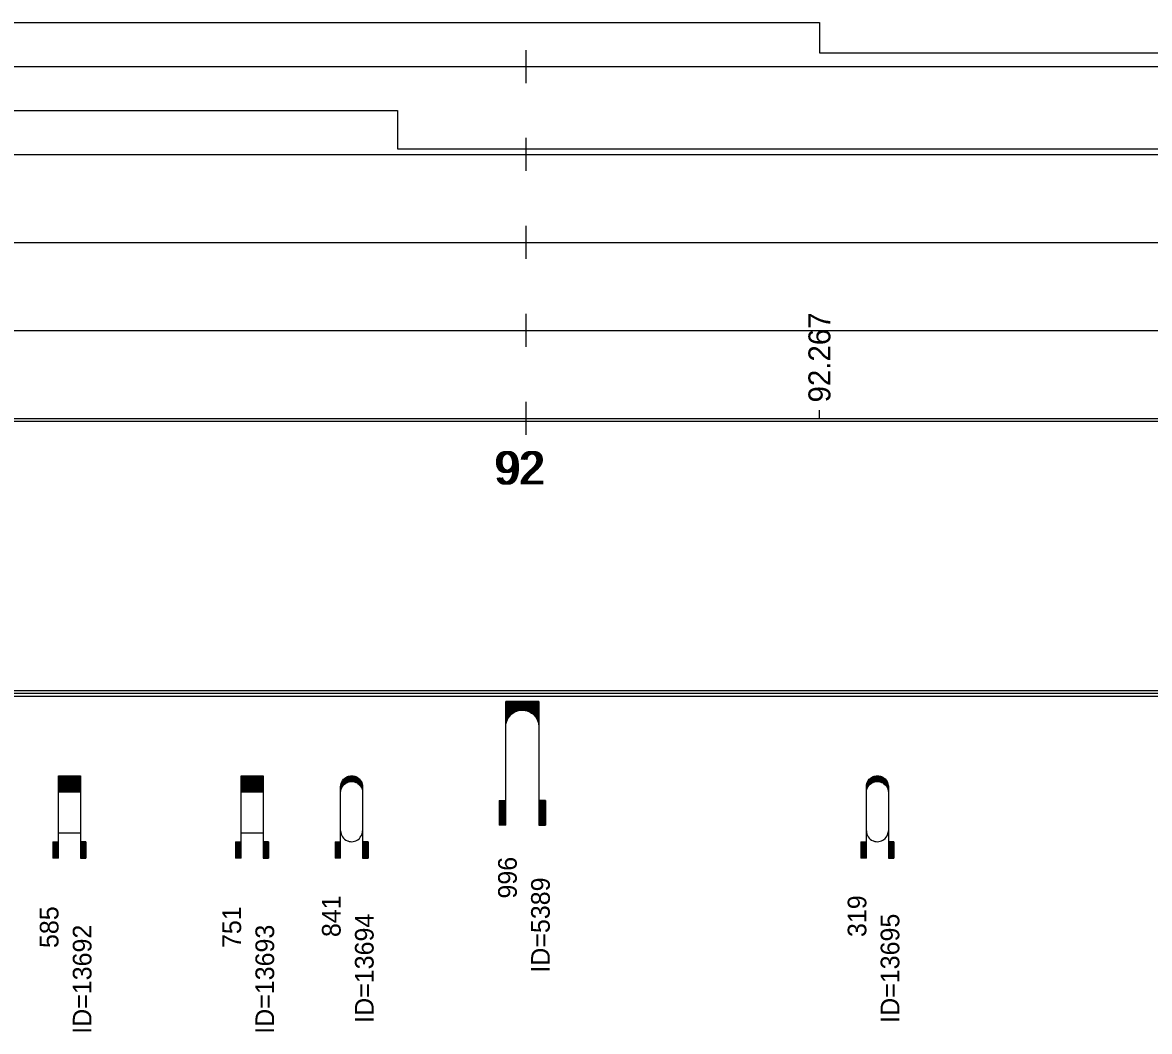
# Model space of a CAD drawing. Extents: x 2 to 10148, y 0 to 380.
# Drawn here: x 9455.5 to 9558, y 94.2 to 186 of the extents above; entities that cross this region are included whole.
import ezdxf

# ---------------------------------------------------------------- set-up
doc = ezdxf.new("R2010")
doc.units = 0
for name, color, linetype in [('CARA_S_OBJEKTY', 7, 'Continuous'), ('OBJEKTY_TEXT', 7, 'Continuous'), ('OBJEKTY_TVAR', 7, 'Continuous'), ('RYCHL_A', 7, 'Continuous'), ('RYCHL_B', 7, 'Continuous'), ('RYCHL_RASTR', 7, 'Continuous'), ('RYCHL_STAN', 7, 'Continuous'), ('STANIC_ZMEN_V', 7, 'Continuous')]:
    doc.layers.add(name, color=color, linetype=linetype)

msp = doc.modelspace()

# ---------------------------------------------------------------- linework, layer by layer
at = {"layer": 'CARA_S_OBJEKTY'}
for p, q in [((9138.15, 125.25), (9867.82, 125.25)), ((9138.15, 125), (9867.82, 125)), ((9138.15, 124.75), (9867.82, 124.75))]:
    msp.add_line(p, q, dxfattribs=at)
at = {"layer": 'OBJEKTY_TVAR'}
for p, q in [((9499.45, 113), (9499.45, 124.25)), ((9502.45, 124.25), (9499.45, 124.25)), ((9499.45, 124.17), (9502.45, 124.17)), ((9499.45, 124.1), (9502.45, 124.1)), ((9499.45, 124.02), (9502.45, 124.02)), ((9502.45, 124.25), (9502.45, 113)), ((9499.45, 123.95), (9502.45, 123.95)), ((9499.45, 123.87), (9502.45, 123.87)), ((9499.45, 123.8), (9502.45, 123.8)), ((9499.45, 123.72), (9502.45, 123.72)), ((9499.45, 123.65), (9502.45, 123.65)), ((9499.45, 123.57), (9502.45, 123.57)), ((9499.45, 123.5), (9502.45, 123.5)), ((9499.45, 123.42), (9500.61, 123.42)), ((9499.45, 123.35), (9500.37, 123.35)), ((9499.45, 123.27), (9500.22, 123.27)), ((9499.45, 123.2), (9500.1, 123.2)), ((9499.45, 123.12), (9500, 123.12)), ((9499.45, 123.05), (9499.91, 123.05)), ((9499.78, 122.9), (9499.91, 123.05)), ((9499.91, 123.05), (9499.99, 123.12)), ((9499.99, 123.12), (9500.09, 123.19)), ((9500.09, 123.19), (9500.22, 123.27)), ((9500.22, 123.27), (9500.37, 123.35)), ((9500.37, 123.35), (9500.61, 123.42)), ((9500.61, 123.42), (9500.82, 123.46)), ((9500.82, 123.46), (9501.07, 123.46)), ((9501.07, 123.46), (9501.21, 123.44)), ((9501.21, 123.44), (9501.29, 123.42)), ((9501.29, 123.42), (9502.45, 123.42)), ((9501.29, 123.42), (9501.53, 123.35)), ((9501.53, 123.35), (9502.45, 123.35)), ((9501.53, 123.35), (9501.68, 123.27)), ((9501.68, 123.27), (9502.45, 123.27)), ((9501.68, 123.27), (9501.8, 123.2)), ((9501.8, 123.2), (9502.45, 123.2)), ((9501.8, 123.2), (9501.9, 123.12)), ((9501.9, 123.12), (9502.45, 123.12)), ((9501.9, 123.12), (9501.99, 123.05)), ((9501.99, 123.05), (9502.45, 123.05)), ((9501.99, 123.05), (9502.06, 122.97)), ((9499.45, 122.97), (9499.84, 122.97)), ((9499.45, 122.9), (9499.78, 122.9)), ((9499.45, 122.82), (9499.72, 122.82)), ((9499.45, 122.75), (9499.67, 122.75)), ((9499.45, 122.67), (9499.63, 122.67)), ((9499.45, 122.6), (9499.59, 122.6)), ((9499.45, 122.52), (9499.56, 122.52)), ((9499.45, 122.45), (9499.53, 122.45)), ((9499.45, 122.37), (9499.51, 122.37)), ((9499.45, 122.3), (9499.49, 122.3)), ((9499.45, 122.22), (9499.47, 122.22)), ((9499.45, 122.15), (9499.46, 122.15)), ((9499.45, 121.97), (9499.46, 122.11)), ((9499.46, 122.11), (9499.48, 122.28)), ((9499.48, 122.28), (9499.53, 122.46)), ((9499.53, 122.46), (9499.6, 122.61)), ((9499.6, 122.61), (9499.67, 122.75)), ((9499.67, 122.75), (9499.78, 122.9)), ((9502.06, 122.97), (9502.45, 122.97)), ((9502.06, 122.97), (9502.12, 122.9)), ((9502.12, 122.9), (9502.44, 122.9)), ((9502.12, 122.9), (9502.18, 122.82)), ((9502.18, 122.82), (9502.45, 122.82)), ((9502.18, 122.82), (9502.27, 122.67)), ((9502.23, 122.75), (9502.45, 122.75)), ((9502.27, 122.67), (9502.45, 122.67)), ((9502.27, 122.67), (9502.34, 122.52)), ((9502.31, 122.6), (9502.45, 122.6)), ((9502.34, 122.52), (9502.45, 122.52)), ((9502.34, 122.52), (9502.39, 122.37)), ((9502.37, 122.45), (9502.45, 122.45)), ((9502.39, 122.37), (9502.45, 122.37)), ((9502.39, 122.37), (9502.43, 122.22)), ((9502.41, 122.3), (9502.45, 122.3)), ((9502.43, 122.22), (9502.45, 122.22)), ((9502.43, 122.22), (9502.45, 121.97)), ((9502.44, 122.15), (9502.45, 122.15)), ((9458.77, 110), (9458.77, 117.5)), ((9458.77, 117.5), (9460.77, 117.5)), ((9458.77, 117.45), (9460.77, 117.45)), ((9458.77, 117.4), (9460.77, 117.4)), ((9458.77, 117.35), (9460.77, 117.35)), ((9458.77, 117.3), (9460.77, 117.3)), ((9458.77, 117.25), (9460.77, 117.25)), ((9458.77, 117.2), (9460.77, 117.2)), ((9458.77, 117.15), (9460.77, 117.15)), ((9458.77, 117.1), (9460.77, 117.1)), ((9458.77, 117.05), (9460.77, 117.05)), ((9458.77, 117), (9460.77, 117)), ((9458.77, 116.95), (9460.77, 116.95)), ((9458.77, 116.9), (9460.77, 116.9)), ((9458.77, 116.85), (9460.77, 116.85)), ((9460.77, 117.5), (9460.77, 110)), ((9475.38, 110), (9475.38, 117.5)), ((9475.38, 117.5), (9477.38, 117.5)), ((9475.38, 117.45), (9477.38, 117.45)), ((9475.38, 117.4), (9477.38, 117.4)), ((9475.38, 117.35), (9477.38, 117.35)), ((9475.38, 117.3), (9477.38, 117.3)), ((9475.38, 117.25), (9477.38, 117.25)), ((9475.38, 117.2), (9477.38, 117.2)), ((9475.38, 117.15), (9477.38, 117.15)), ((9475.38, 117.1), (9477.38, 117.1)), ((9475.38, 117.05), (9477.38, 117.05)), ((9475.38, 117), (9477.38, 117)), ((9475.38, 116.95), (9477.38, 116.95)), ((9475.38, 116.9), (9477.38, 116.9)), ((9475.38, 116.85), (9477.38, 116.85)), ((9477.38, 117.5), (9477.38, 110)), ((9484.48, 116.81), (9484.54, 116.95)), ((9484.49, 116.85), (9484.94, 116.85)), ((9484.51, 116.9), (9485.05, 116.9)), ((9484.54, 116.95), (9484.6, 117.06)), ((9484.54, 116.95), (9485.2, 116.95)), ((9484.56, 117), (9486.3, 117)), ((9484.59, 117.05), (9486.27, 117.05)), ((9484.6, 117.06), (9484.69, 117.18)), ((9484.63, 117.1), (9486.23, 117.1)), ((9484.67, 117.15), (9486.19, 117.15)), ((9484.69, 117.18), (9484.78, 117.26)), ((9484.72, 117.2), (9486.14, 117.2)), ((9484.77, 117.25), (9486.09, 117.25)), ((9484.78, 117.26), (9484.91, 117.35)), ((9484.83, 117.3), (9486.03, 117.3)), ((9484.9, 117.35), (9485.96, 117.35)), ((9484.91, 117.35), (9485.04, 117.42)), ((9484.91, 116.83), (9485.04, 116.9)), ((9484.99, 117.4), (9485.87, 117.4)), ((9485.04, 117.42), (9485.07, 117.43)), ((9485.04, 116.9), (9485.07, 116.91)), ((9485.07, 117.43), (9485.19, 117.47)), ((9485.07, 116.91), (9485.19, 116.95)), ((9485.12, 117.45), (9485.74, 117.45)), ((9485.19, 117.47), (9485.33, 117.49)), ((9485.19, 116.95), (9485.33, 116.97)), ((9485.33, 117.49), (9485.44, 117.5)), ((9485.33, 116.97), (9485.44, 116.98)), ((9485.44, 117.5), (9485.57, 117.49)), ((9485.44, 116.98), (9485.57, 116.97)), ((9485.57, 117.49), (9485.7, 117.46)), ((9485.57, 116.97), (9485.7, 116.94)), ((9485.66, 116.95), (9486.32, 116.95)), ((9485.7, 117.46), (9485.81, 117.43)), ((9485.7, 116.94), (9485.81, 116.9)), ((9485.81, 117.43), (9485.92, 117.37)), ((9485.81, 116.9), (9485.92, 116.85)), ((9485.81, 116.9), (9486.35, 116.9)), ((9485.92, 117.37), (9485.99, 117.32)), ((9485.92, 116.85), (9486.37, 116.85)), ((9485.92, 116.85), (9485.99, 116.8)), ((9485.99, 117.32), (9486.14, 117.21)), ((9486.14, 117.21), (9486.22, 117.11)), ((9486.22, 117.11), (9486.31, 116.98)), ((9486.31, 116.98), (9486.35, 116.89)), ((9486.35, 116.89), (9486.39, 116.77)), ((9532.29, 116.81), (9532.35, 116.95)), ((9532.3, 116.85), (9532.75, 116.85)), ((9532.32, 116.9), (9532.86, 116.9)), ((9532.35, 116.95), (9532.41, 117.06)), ((9532.35, 116.95), (9533.01, 116.95)), ((9532.37, 117), (9534.11, 117)), ((9532.4, 117.05), (9534.08, 117.05)), ((9532.41, 117.06), (9532.5, 117.18)), ((9532.44, 117.1), (9534.04, 117.1)), ((9532.48, 117.15), (9534, 117.15)), ((9532.5, 117.18), (9532.59, 117.26)), ((9532.53, 117.2), (9533.95, 117.2)), ((9532.58, 117.25), (9533.9, 117.25)), ((9532.59, 117.26), (9532.72, 117.35)), ((9532.64, 117.3), (9533.84, 117.3)), ((9532.71, 117.35), (9533.77, 117.35)), ((9532.72, 117.35), (9532.85, 117.42)), ((9532.72, 116.83), (9532.85, 116.9)), ((9532.8, 117.4), (9533.68, 117.4)), ((9532.85, 117.42), (9532.88, 117.43)), ((9532.85, 116.9), (9532.88, 116.91)), ((9532.88, 117.43), (9533, 117.47)), ((9532.88, 116.91), (9533, 116.95)), ((9532.93, 117.45), (9533.55, 117.45)), ((9533, 117.47), (9533.14, 117.49)), ((9533, 116.95), (9533.14, 116.97)), ((9533.14, 117.49), (9533.25, 117.5)), ((9533.14, 116.97), (9533.25, 116.98)), ((9533.25, 117.5), (9533.38, 117.49)), ((9533.25, 116.98), (9533.38, 116.97)), ((9533.38, 117.49), (9533.51, 117.46)), ((9533.38, 116.97), (9533.51, 116.94)), ((9533.47, 116.95), (9534.13, 116.95)), ((9533.51, 117.46), (9533.62, 117.43)), ((9533.51, 116.94), (9533.62, 116.9)), ((9533.62, 117.43), (9533.73, 117.37)), ((9533.62, 116.9), (9533.73, 116.85)), ((9533.62, 116.9), (9534.16, 116.9)), ((9533.73, 117.37), (9533.8, 117.32)), ((9533.73, 116.85), (9534.18, 116.85)), ((9533.73, 116.85), (9533.8, 116.8)), ((9533.8, 117.32), (9533.95, 117.21)), ((9533.95, 117.21), (9534.03, 117.11)), ((9534.03, 117.11), (9534.12, 116.98)), ((9534.12, 116.98), (9534.16, 116.89)), ((9534.16, 116.89), (9534.2, 116.77)), ((9458.77, 116.8), (9460.77, 116.8)), ((9458.77, 116.75), (9460.77, 116.75)), ((9458.77, 116.7), (9460.77, 116.7)), ((9458.77, 116.65), (9460.77, 116.65)), ((9458.77, 116.6), (9460.77, 116.6)), ((9458.77, 116.55), (9460.77, 116.55)), ((9458.77, 116.5), (9460.77, 116.5)), ((9458.77, 116.45), (9460.77, 116.45)), ((9458.77, 116.4), (9460.77, 116.4)), ((9458.77, 116.35), (9460.77, 116.35)), ((9458.77, 116.3), (9460.77, 116.3)), ((9458.77, 116.25), (9460.77, 116.25)), ((9458.77, 116.2), (9460.77, 116.2)), ((9458.77, 116.15), (9460.77, 116.15)), ((9458.77, 116.1), (9460.77, 116.1)), ((9458.77, 116.05), (9460.77, 116.05)), ((9475.38, 116.8), (9477.38, 116.8)), ((9475.38, 116.75), (9477.38, 116.75)), ((9475.38, 116.7), (9477.38, 116.7)), ((9475.38, 116.65), (9477.38, 116.65)), ((9475.38, 116.6), (9477.38, 116.6)), ((9475.38, 116.55), (9477.38, 116.55)), ((9475.38, 116.5), (9477.38, 116.5)), ((9475.38, 116.45), (9477.38, 116.45)), ((9475.38, 116.4), (9477.38, 116.4)), ((9475.38, 116.35), (9477.38, 116.35)), ((9475.38, 116.3), (9477.38, 116.3)), ((9475.38, 116.25), (9477.38, 116.25)), ((9475.38, 116.2), (9477.38, 116.2)), ((9475.38, 116.15), (9477.38, 116.15)), ((9475.38, 116.1), (9477.38, 116.1)), ((9475.38, 116.05), (9477.38, 116.05)), ((9484.43, 116.5), (9484.44, 116.65)), ((9484.43, 116.55), (9484.61, 116.55)), ((9484.43, 110), (9484.43, 116.5)), ((9484.43, 116.5), (9484.58, 116.5)), ((9484.43, 116.45), (9484.55, 116.45)), ((9484.43, 116.4), (9484.52, 116.4)), ((9484.43, 116.35), (9484.5, 116.35)), ((9484.43, 116.3), (9484.48, 116.3)), ((9484.43, 116.25), (9484.47, 116.25)), ((9484.43, 116.2), (9484.46, 116.2)), ((9484.43, 116.15), (9484.45, 116.15)), ((9484.43, 115.98), (9484.44, 116.13)), ((9484.43, 116.1), (9484.44, 116.1)), ((9484.44, 116.65), (9484.48, 116.81)), ((9484.44, 116.65), (9484.69, 116.65)), ((9484.44, 116.6), (9484.65, 116.6)), ((9484.44, 116.13), (9484.48, 116.28)), ((9484.45, 116.7), (9484.74, 116.7)), ((9484.46, 116.75), (9484.8, 116.75)), ((9484.48, 116.8), (9484.86, 116.8)), ((9484.48, 116.28), (9484.54, 116.43)), ((9484.54, 116.43), (9484.6, 116.53)), ((9484.6, 116.53), (9484.69, 116.65)), ((9484.69, 116.65), (9484.78, 116.74)), ((9484.78, 116.74), (9484.91, 116.83)), ((9485.99, 116.8), (9486.14, 116.68)), ((9486, 116.8), (9486.38, 116.8)), ((9486.06, 116.75), (9486.4, 116.75)), ((9486.12, 116.7), (9486.41, 116.7)), ((9486.14, 116.68), (9486.22, 116.59)), ((9486.17, 116.65), (9486.42, 116.65)), ((9486.21, 116.6), (9486.42, 116.6)), ((9486.22, 116.59), (9486.31, 116.46)), ((9486.25, 116.55), (9486.43, 116.55)), ((9486.28, 116.5), (9486.43, 116.5)), ((9486.31, 116.46), (9486.35, 116.37)), ((9486.31, 116.45), (9486.43, 116.45)), ((9486.34, 116.4), (9486.43, 116.4)), ((9486.35, 116.37), (9486.39, 116.24)), ((9486.36, 116.35), (9486.43, 116.35)), ((9486.38, 116.3), (9486.43, 116.3)), ((9486.39, 116.77), (9486.42, 116.65)), ((9486.39, 116.25), (9486.43, 116.25)), ((9486.39, 116.24), (9486.42, 116.13)), ((9486.4, 116.2), (9486.43, 116.2)), ((9486.41, 116.15), (9486.43, 116.15)), ((9486.42, 116.65), (9486.43, 116.56)), ((9486.42, 116.13), (9486.43, 116.03)), ((9486.42, 116.1), (9486.43, 116.1)), ((9486.43, 116.56), (9486.43, 116.5)), ((9486.43, 116.5), (9486.43, 110)), ((9486.43, 116.03), (9486.43, 115.98)), ((9532.24, 116.5), (9532.25, 116.65)), ((9532.24, 116.55), (9532.42, 116.55)), ((9532.24, 110), (9532.24, 116.5)), ((9532.24, 116.5), (9532.39, 116.5)), ((9532.24, 116.45), (9532.36, 116.45)), ((9532.24, 116.4), (9532.33, 116.4)), ((9532.24, 116.35), (9532.31, 116.35)), ((9532.24, 116.3), (9532.29, 116.3)), ((9532.24, 116.25), (9532.28, 116.25)), ((9532.24, 116.2), (9532.27, 116.2)), ((9532.24, 116.15), (9532.26, 116.15)), ((9532.24, 115.98), (9532.25, 116.13)), ((9532.24, 116.1), (9532.25, 116.1)), ((9532.25, 116.65), (9532.29, 116.81)), ((9532.25, 116.65), (9532.5, 116.65)), ((9532.25, 116.6), (9532.46, 116.6)), ((9532.25, 116.13), (9532.29, 116.28)), ((9532.26, 116.7), (9532.55, 116.7)), ((9532.27, 116.75), (9532.61, 116.75)), ((9532.29, 116.8), (9532.67, 116.8)), ((9532.29, 116.28), (9532.35, 116.43)), ((9532.35, 116.43), (9532.41, 116.53)), ((9532.41, 116.53), (9532.5, 116.65)), ((9532.5, 116.65), (9532.59, 116.74)), ((9532.59, 116.74), (9532.72, 116.83)), ((9533.8, 116.8), (9533.95, 116.68)), ((9533.81, 116.8), (9534.19, 116.8)), ((9533.87, 116.75), (9534.21, 116.75)), ((9533.93, 116.7), (9534.22, 116.7)), ((9533.95, 116.68), (9534.03, 116.59)), ((9533.98, 116.65), (9534.23, 116.65)), ((9534.02, 116.6), (9534.23, 116.6)), ((9534.03, 116.59), (9534.12, 116.46)), ((9534.06, 116.55), (9534.24, 116.55)), ((9534.09, 116.5), (9534.24, 116.5)), ((9534.12, 116.46), (9534.16, 116.37)), ((9534.12, 116.45), (9534.24, 116.45)), ((9534.15, 116.4), (9534.24, 116.4)), ((9534.16, 116.37), (9534.2, 116.24)), ((9534.17, 116.35), (9534.24, 116.35)), ((9534.19, 116.3), (9534.24, 116.3)), ((9534.2, 116.77), (9534.23, 116.65)), ((9534.2, 116.25), (9534.24, 116.25)), ((9534.2, 116.24), (9534.23, 116.13)), ((9534.21, 116.2), (9534.24, 116.2)), ((9534.22, 116.15), (9534.24, 116.15)), ((9534.23, 116.65), (9534.24, 116.56)), ((9534.23, 116.13), (9534.24, 116.03)), ((9534.23, 116.1), (9534.24, 116.1)), ((9534.24, 116.56), (9534.24, 116.5)), ((9534.24, 116.5), (9534.24, 110)), ((9534.24, 116.03), (9534.24, 115.98)), ((9498.85, 115.25), (9499.45, 115.25)), ((9498.85, 115.25), (9498.85, 113)), ((9498.92, 115.25), (9498.92, 113)), ((9499, 115.25), (9499, 113)), ((9499.07, 115.25), (9499.07, 113)), ((9499.15, 115.25), (9499.15, 113)), ((9499.22, 115.25), (9499.22, 113)), ((9499.3, 115.25), (9499.3, 113)), ((9499.37, 115.25), (9499.37, 113)), ((9503.05, 115.25), (9502.45, 115.25)), ((9502.53, 115.25), (9502.53, 113)), ((9502.6, 115.25), (9502.6, 113)), ((9502.68, 115.25), (9502.68, 113)), ((9502.75, 115.25), (9502.75, 113)), ((9502.83, 115.25), (9502.83, 113)), ((9502.9, 115.25), (9502.9, 113)), ((9502.98, 115.25), (9502.98, 113)), ((9503.05, 115.25), (9503.05, 113)), ((9499.45, 113), (9498.85, 113)), ((9502.45, 113), (9503.05, 113)), ((9458.77, 112.31), (9460.77, 112.31)), ((9475.38, 112.31), (9477.38, 112.31)), ((9484.43, 112.5), (9484.44, 112.35)), ((9484.44, 112.35), (9484.48, 112.2)), ((9484.48, 112.2), (9484.54, 112.05)), ((9484.54, 112.05), (9484.6, 111.95)), ((9484.6, 111.95), (9484.69, 111.83)), ((9484.69, 111.83), (9484.78, 111.74)), ((9484.78, 111.74), (9484.91, 111.65)), ((9485.99, 111.68), (9486.14, 111.8)), ((9486.14, 111.8), (9486.22, 111.9)), ((9486.22, 111.9), (9486.31, 112.02)), ((9486.31, 112.02), (9486.35, 112.11)), ((9486.35, 112.11), (9486.39, 112.24)), ((9486.39, 112.24), (9486.42, 112.35)), ((9486.42, 112.35), (9486.43, 112.45)), ((9486.43, 112.45), (9486.43, 112.5)), ((9532.24, 112.5), (9532.25, 112.35)), ((9532.25, 112.35), (9532.29, 112.2)), ((9532.29, 112.2), (9532.35, 112.05)), ((9532.35, 112.05), (9532.41, 111.95)), ((9532.41, 111.95), (9532.5, 111.83)), ((9532.5, 111.83), (9532.59, 111.74)), ((9532.59, 111.74), (9532.72, 111.65)), ((9533.8, 111.68), (9533.95, 111.8)), ((9533.95, 111.8), (9534.03, 111.9)), ((9534.03, 111.9), (9534.12, 112.02)), ((9534.12, 112.02), (9534.16, 112.11)), ((9534.16, 112.11), (9534.2, 112.24)), ((9534.2, 112.24), (9534.23, 112.35)), ((9534.23, 112.35), (9534.24, 112.45)), ((9534.24, 112.45), (9534.24, 112.5)), ((9458.27, 111.5), (9458.77, 111.5)), ((9458.27, 111.5), (9458.27, 110)), ((9458.32, 111.5), (9458.32, 110)), ((9458.37, 111.5), (9458.37, 110)), ((9458.42, 111.5), (9458.42, 110)), ((9458.47, 111.5), (9458.47, 110)), ((9458.52, 111.5), (9458.52, 110)), ((9458.57, 111.5), (9458.57, 110)), ((9458.62, 111.5), (9458.62, 110)), ((9458.67, 111.5), (9458.67, 110)), ((9458.72, 111.5), (9458.72, 110)), ((9461.27, 111.5), (9460.77, 111.5)), ((9460.82, 111.5), (9460.82, 110)), ((9460.87, 111.5), (9460.87, 110)), ((9460.92, 111.5), (9460.92, 110)), ((9460.97, 111.5), (9460.97, 110)), ((9461.02, 111.5), (9461.02, 110)), ((9461.07, 111.5), (9461.07, 110)), ((9461.12, 111.5), (9461.12, 110)), ((9461.17, 111.5), (9461.17, 110)), ((9461.22, 111.5), (9461.22, 110)), ((9461.27, 111.5), (9461.27, 110)), ((9474.88, 111.5), (9475.38, 111.5)), ((9474.88, 111.5), (9474.88, 110)), ((9474.93, 111.5), (9474.93, 110)), ((9474.98, 111.5), (9474.98, 110)), ((9475.03, 111.5), (9475.03, 110)), ((9475.08, 111.5), (9475.08, 110)), ((9475.13, 111.5), (9475.13, 110)), ((9475.18, 111.5), (9475.18, 110)), ((9475.23, 111.5), (9475.23, 110)), ((9475.28, 111.5), (9475.28, 110)), ((9475.33, 111.5), (9475.33, 110)), ((9477.88, 111.5), (9477.38, 111.5)), ((9477.43, 111.5), (9477.43, 110)), ((9477.48, 111.5), (9477.48, 110)), ((9477.53, 111.5), (9477.53, 110)), ((9477.58, 111.5), (9477.58, 110)), ((9477.63, 111.5), (9477.63, 110)), ((9477.68, 111.5), (9477.68, 110)), ((9477.73, 111.5), (9477.73, 110)), ((9477.78, 111.5), (9477.78, 110)), ((9477.83, 111.5), (9477.83, 110)), ((9477.88, 111.5), (9477.88, 110)), ((9483.93, 111.5), (9484.43, 111.5)), ((9483.93, 111.5), (9483.93, 110)), ((9483.98, 111.5), (9483.98, 110)), ((9484.03, 111.5), (9484.03, 110)), ((9484.08, 111.5), (9484.08, 110)), ((9484.13, 111.5), (9484.13, 110)), ((9484.18, 111.5), (9484.18, 110)), ((9484.23, 111.5), (9484.23, 110)), ((9484.28, 111.5), (9484.28, 110)), ((9484.33, 111.5), (9484.33, 110)), ((9484.38, 111.5), (9484.38, 110)), ((9484.91, 111.65), (9485.04, 111.58)), ((9485.04, 111.58), (9485.07, 111.57)), ((9485.07, 111.57), (9485.19, 111.53)), ((9485.19, 111.53), (9485.33, 111.51)), ((9485.33, 111.51), (9485.44, 111.5)), ((9485.44, 111.5), (9485.57, 111.51)), ((9485.57, 111.51), (9485.7, 111.54)), ((9485.7, 111.54), (9485.81, 111.58)), ((9485.81, 111.58), (9485.92, 111.63)), ((9485.92, 111.63), (9485.99, 111.68)), ((9486.93, 111.5), (9486.43, 111.5)), ((9486.48, 111.5), (9486.48, 110)), ((9486.53, 111.5), (9486.53, 110)), ((9486.58, 111.5), (9486.58, 110)), ((9486.63, 111.5), (9486.63, 110)), ((9486.68, 111.5), (9486.68, 110)), ((9486.73, 111.5), (9486.73, 110)), ((9486.78, 111.5), (9486.78, 110)), ((9486.83, 111.5), (9486.83, 110)), ((9486.88, 111.5), (9486.88, 110)), ((9486.93, 111.5), (9486.93, 110)), ((9531.74, 111.5), (9532.24, 111.5)), ((9531.74, 111.5), (9531.74, 110)), ((9531.79, 111.5), (9531.79, 110)), ((9531.84, 111.5), (9531.84, 110)), ((9531.89, 111.5), (9531.89, 110)), ((9531.94, 111.5), (9531.94, 110)), ((9531.99, 111.5), (9531.99, 110)), ((9532.04, 111.5), (9532.04, 110)), ((9532.09, 111.5), (9532.09, 110)), ((9532.14, 111.5), (9532.14, 110)), ((9532.19, 111.5), (9532.19, 110)), ((9532.72, 111.65), (9532.85, 111.58)), ((9532.85, 111.58), (9532.88, 111.57)), ((9532.88, 111.57), (9533, 111.53)), ((9533, 111.53), (9533.14, 111.51)), ((9533.14, 111.51), (9533.25, 111.5)), ((9533.25, 111.5), (9533.38, 111.51)), ((9533.38, 111.51), (9533.51, 111.54)), ((9533.51, 111.54), (9533.62, 111.58)), ((9533.62, 111.58), (9533.73, 111.63)), ((9533.73, 111.63), (9533.8, 111.68)), ((9534.74, 111.5), (9534.24, 111.5)), ((9534.29, 111.5), (9534.29, 110)), ((9534.34, 111.5), (9534.34, 110)), ((9534.39, 111.5), (9534.39, 110)), ((9534.44, 111.5), (9534.44, 110)), ((9534.49, 111.5), (9534.49, 110)), ((9534.54, 111.5), (9534.54, 110)), ((9534.59, 111.5), (9534.59, 110)), ((9534.64, 111.5), (9534.64, 110)), ((9534.69, 111.5), (9534.69, 110)), ((9534.74, 111.5), (9534.74, 110)), ((9458.77, 110), (9458.27, 110)), ((9460.77, 110), (9461.27, 110)), ((9475.38, 110), (9474.88, 110)), ((9477.38, 110), (9477.88, 110)), ((9484.43, 110), (9483.93, 110)), ((9486.43, 110), (9486.93, 110)), ((9532.24, 110), (9531.74, 110)), ((9534.24, 110), (9534.74, 110))]:
    msp.add_line(p, q, dxfattribs=at)
at = {"layer": 'RYCHL_A'}
for p, q in [((9273.9, 178), (9489.6, 178)), ((9489.6, 178), (9489.6, 174.5)), ((9489.6, 174.5), (9653.6, 174.5))]:
    msp.add_line(p, q, dxfattribs=at)
at = {"layer": 'RYCHL_B'}
for p, q in [((9360.52, 186), (9527.97, 186)), ((9527.97, 186), (9527.97, 183.25)), ((9527.97, 183.25), (9726.5, 183.25))]:
    msp.add_line(p, q, dxfattribs=at)
at = {"layer": 'RYCHL_RASTR'}
for p, q in [((9501.3, 180.5), (9501.3, 183.5)), ((9138.15, 182), (9871.12, 182)), ((9501.3, 172.5), (9501.3, 175.5)), ((9138.15, 174), (9871.12, 174)), ((9501.3, 164.5), (9501.3, 167.5)), ((9138.15, 166), (9871.12, 166)), ((9501.3, 156.5), (9501.3, 159.5)), ((9138.15, 158), (9871.12, 158)), ((9501.3, 148.5), (9501.3, 151.5)), ((9138.15, 150), (9867.82, 150)), ((9138.15, 149.75), (9867.82, 149.75))]:
    msp.add_line(p, q, dxfattribs=at)
at = {"layer": 'STANIC_ZMEN_V'}
msp.add_line((9527.97, 150), (9527.97, 150.75), dxfattribs=at)

# ---------------------------------------------------------------- texts
at = {"layer": 'OBJEKTY_TEXT'}
for s, p in [('996', (9500.45, 106.33)), ('ID=5389', (9503.45, 99.59)), ('841', (9484.43, 102.83)), ('319', (9532.24, 102.83)), ('585', (9458.77, 101.83)), ('751', (9475.38, 101.83)), ('ID=13694', (9487.43, 95.03)), ('ID=13695', (9535.24, 95.03)), ('ID=13692', (9461.77, 94.03)), ('ID=13693', (9478.38, 94.03))]:
    msp.add_text(s, height=1.7, rotation=90, dxfattribs=at).set_placement(p)
at = {"layer": 'RYCHL_STAN'}
for p in [(9498.36, 144), (9498.61, 144)]:
    msp.add_text('92', height=3, dxfattribs=at).set_placement(p)
at = {"layer": 'STANIC_ZMEN_V'}
msp.add_text('92.267', height=2, rotation=90, dxfattribs=at).set_placement((9528.97, 151.45))

doc.saveas('drawing.dxf')
